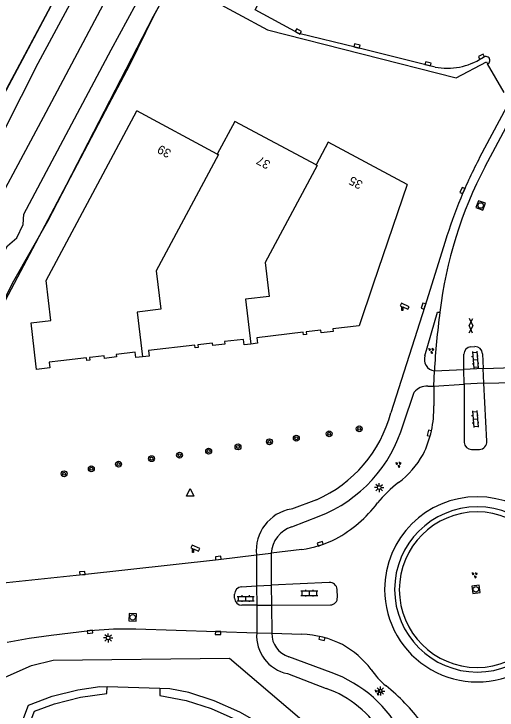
# Model space of a CAD drawing. Extents: x 136000 to 138005, y 398500 to 400500.
# Drawn here: x 136836 to 136901.5, y 398828.7 to 398923.1 of the extents above; entities that cross this region are included whole.
import ezdxf

# ---------------------------------------------------------------- set-up
doc = ezdxf.new("R2010")
doc.units = 0
for name, color, linetype in [('gg-afsc-hekwerk', 7, 'Continuous'), ('gg-afsc-muur', 7, 'Continuous'), ('gg-aspt-spoorlijn', 7, 'Continuous'), ('gg-bbg-hoofdgebouw', 7, 'Continuous'), ('gg-bbg-luifel en loopbrug', 7, 'Continuous'), ('gg-knt-verharding', 7, 'Continuous'), ('gg-knt-verharding nz', 7, 'Continuous'), ('gt-anno-plantopografie huisnummer', 7, 'Continuous'), ('gt-bbg-plantopografie pand', 7, 'Continuous'), ('gt-bbg-plantopografie tussenscheiding', 7, 'Continuous'), ('gt-grn-vlakafsluiter', 7, 'Continuous'), ('gt-symb-boom', 7, 'Continuous'), ('gt-symb-camera', 7, 'Continuous'), ('gt-symb-gesloten verharding', 7, 'Continuous'), ('gt-symb-groenvak', 7, 'Continuous'), ('gt-symb-klinker verharding', 7, 'Continuous'), ('gt-symb-kolk', 7, 'Continuous'), ('gt-symb-lichtmast', 7, 'Continuous'), ('gt-symb-rioolschacht', 7, 'Continuous'), ('gt-symb-waterafsluiter', 7, 'Continuous'), ('gx-grn-maaiveld', 7, 'Continuous')]:
    doc.layers.add(name, color=color, linetype=linetype)

# ---------------------------------------------------------------- blocks, each defined once
blk = doc.blocks.new('gt0-KOLK')
at = {"layer": 'gt-symb-kolk'}
blk.add_lwpolyline([(0, 0), (0.375, 0), (0.375, 0.4), (-0.375, 0.4), (-0.375, 0), (0, 0)], dxfattribs=at)
blk = doc.blocks.new('gt0-GRVAK')
at = {"layer": 'gt-symb-groenvak'}
for p, q in [((-0.11, 0.189), (-0.228, 0.24)), ((-0.182, 0.153), (0.088, 0.153)), ((-0.091, 0.211), (-0.156, 0.322)), ((-0.047, 0.214), (-0.047, 0.393)), ((-0.004, 0.211), (0.061, 0.322)), ((0.015, 0.189), (0.133, 0.24)), ((0.262, -0.052), (0.197, 0.059)), ((0.305, -0.049), (0.305, 0.13)), ((0.349, -0.052), (0.414, 0.059)), ((-0.245, -0.228), (-0.363, -0.177)), ((-0.318, -0.264), (-0.047, -0.264)), ((-0.226, -0.206), (-0.291, -0.095)), ((-0.183, -0.203), (-0.183, -0.024)), ((-0.139, -0.206), (-0.074, -0.095)), ((-0.12, -0.228), (-0.002, -0.177)), ((0.243, -0.074), (0.125, -0.023)), ((0.17, -0.11), (0.441, -0.11)), ((0.368, -0.074), (0.486, -0.023))]:
    blk.add_line(p, q, dxfattribs=at)
blk = doc.blocks.new('gt0-KL1')
at = {"layer": 'gt-symb-klinker verharding'}
for p, q in [((-1.15, 0.3), (1.15, 0.3)), ((-1, -0.3), (-1, 0.3)), ((-0.5, 0.3), (-0.5, 0.45)), ((0, -0.3), (0, 0.3)), ((0.5, 0.3), (0.5, 0.45)), ((1, -0.3), (1, 0.3)), ((-1.15, -0.3), (1.15, -0.3)), ((-0.5, -0.45), (-0.5, -0.3)), ((0.5, -0.45), (0.5, -0.3))]:
    blk.add_line(p, q, dxfattribs=at)
blk = doc.blocks.new('gt0-LMAST')
at = {"layer": 'gt-symb-lichtmast'}
for p, q in [((-0.182, 0.173), (-0.447, 0.438)), ((-0.005, 0.246), (-0.005, 0.621)), ((0.172, 0.173), (0.437, 0.438)), ((-0.255, -0.004), (-0.63, -0.004)), ((-0.182, -0.181), (-0.447, -0.446)), ((-0.005, -0.254), (-0.005, -0.629)), ((0.437, -0.446), (0.172, -0.181)), ((0.245, -0.004), (0.62, -0.004))]:
    blk.add_line(p, q, dxfattribs=at)
blk.add_circle((-0.005, -0.004), 0.25, dxfattribs=at)
blk = doc.blocks.new('gt0-BOOM')
at = {"layer": 'gt-symb-boom'}
for radius in [0.4, 0.2]:
    blk.add_circle((0, 0), radius, dxfattribs=at)
blk = doc.blocks.new('gt0-WAFSL')
at = {"layer": 'gt-symb-waterafsluiter'}
for p, q in [((-0.5, -0.333), (0, 0.667)), ((0, 0.667), (0.5, -0.333)), ((0.5, -0.333), (-0.5, -0.333))]:
    blk.add_line(p, q, dxfattribs=at)
blk = doc.blocks.new('gt0-CAMERA')
at = {"layer": 'gt-symb-camera'}
for points in [[(0.067, 0.484), (0.753, 0.164), (0.916, 0.514), (-0.121, 0.999), (-0.284, 0.648), (-0.067, 0.547)], [(0.067, 0.484), (0.067, 0), (-0.067, 0), (-0.067, 0.547)]]:
    blk.add_lwpolyline(points, dxfattribs=at)
blk = doc.blocks.new('gt0-RS')
at = {"layer": 'gt-symb-rioolschacht'}
blk.add_lwpolyline([(-0.5, -0.5), (0.5, -0.5), (0.5, 0.5), (-0.5, 0.5)], close=True, dxfattribs=at)
blk.add_circle((0, 0), 0.375, dxfattribs=at)
blk = doc.blocks.new('gt0-GESVH1')
at = {"layer": 'gt-symb-gesloten verharding'}
for p, q in [((-0.992, -0.261), (0.008, 0.239)), ((0.008, -0.261), (-0.992, 0.239)), ((0.008, 0.239), (1.008, -0.261)), ((1.008, 0.239), (0.008, -0.261))]:
    blk.add_line(p, q, dxfattribs=at)

msp = doc.modelspace()

# ---------------------------------------------------------------- linework, layer by layer
at = {"layer": 'gg-afsc-hekwerk'}
for points in [[(136886.658, 398982.191), (136884.579, 398978.288), (136875.926, 398962.033), (136871.745, 398953.723), (136868.719, 398948.189), (136854.945, 398922.783), (136851.692, 398916.154), (136848.863, 398910.741), (136843.166, 398899.891), (136840.56, 398894.911), (136835.962, 398886.849), (136829.444, 398874.08), (136818.601, 398853.426), (136814.841, 398846.509), (136813.03, 398842.7)], [(136875.07, 398958.852), (136858.317, 398927.488), (136870.381, 398920.926), (136895.964, 398914.416), (136900.102, 398916.579)], [(136888.625, 398766.133), (136887.936, 398764.169), (136885.03, 398755.618), (136882.621, 398747.591), (136869.718, 398742.244), (136846.435, 398794.327), (136826.837, 398829.573), (136838.413, 398834.709), (136841.348, 398835.405), (136865.272, 398835.696), (136888.196, 398816.109), (136893.274, 398792.6), (136893.639, 398789.614), (136893.703, 398786.624), (136893.212, 398783.69), (136891.635, 398774.705), (136891.545, 398774.45)]]:
    msp.add_lwpolyline(points, dxfattribs=at)
at = {"layer": 'gg-afsc-muur'}
for points in [[(136780.419, 398810.098), (136797.566, 398842.483), (136804.004, 398854.651), (136809.384, 398864.789), (136816.336, 398877.81), (136825.324, 398894.674), (136828.87, 398901.309), (136835.43, 398913.665), (136842.403, 398926.806), (136846.686, 398934.849), (136853.218, 398947.121), (136860.581, 398960.937), (136867.132, 398973.229), (136875.343, 398988.654), (136878.765, 398995.089), (136884.228, 399005.374), (136889.506, 399015.373), (136896.261, 399028.022), (136904.403, 399043.348), (136909.995, 399053.877), (136918.022, 399069.012), (136926.714, 399085.397), (136935.47, 399101.825), (136944.752, 399119.318)], [(136939.954, 399110.267), (136933.159, 399097.505), (136926.628, 399085.236), (136920.914, 399074.438), (136911.326, 399056.357), (136904, 399042.564), (136899.53, 399034.138), (136888.608, 399013.679), (136880.57, 398998.474), (136871.063, 398980.618), (136862.001, 398963.62), (136853.185, 398947.091), (136844.859, 398931.419), (136836.81, 398916.247), (136828.654, 398900.945), (136819.024, 398882.841), (136808.697, 398863.51), (136800.515, 398848.051), (136796.143, 398839.883), (136778.427, 398806.37)]]:
    msp.add_lwpolyline(points, dxfattribs=at)
at = {"layer": 'gg-aspt-spoorlijn'}
for points in [[(136622.553, 398500), (136664.078, 398578.065), (136674.827, 398598.422), (136696.748, 398639.324), (136710.533, 398665.554), (136721.382, 398685.817), (136745.23, 398730.807), (136754.197, 398747.392), (136811.589, 398855.664), (136820.42, 398872.179), (136830.73, 398891.746), (136840.377, 398909.747), (136915.906, 399052.089), (136974.655, 399162.439), (137051.585, 399307.392), (137069.69, 399341.505), (137149.146, 399491.206)], [(136618.268, 398500), (136675.992, 398608.589), (136702.438, 398658.604), (136737.237, 398723.765), (136774.152, 398793.215), (136781.129, 398806.517), (136803.835, 398849.023), (136811.994, 398864.713), (136832.506, 398903.07), (136839.297, 398916.395), (136854.789, 398945.211), (137005.023, 399227.98), (137027.455, 399269.916), (137049.085, 399310.773), (137067.689, 399345.607), (137085.765, 399379.736), (137102.043, 399410.381)]]:
    msp.add_lwpolyline(points, dxfattribs=at)
at = {"layer": 'gg-bbg-hoofdgebouw'}
msp.add_line((136855.824, 398831.586), (136848.652, 398831.81), dxfattribs=at)
for points in [[(136840.714, 398818.945), (136841.679, 398819.421), (136838.101, 398826.648), (136838.829, 398828.52), (136841.541, 398829.512), (136845.041, 398830.386), (136848.623, 398830.904), (136848.652, 398831.81)], [(136855.824, 398831.586), (136855.795, 398830.654), (136859.362, 398829.938), (136862.757, 398828.861), (136866.101, 398827.398), (136869.215, 398825.576), (136872.155, 398823.421), (136873.682, 398820.297), (136874.693, 398820.793)]]:
    msp.add_lwpolyline(points, dxfattribs=at)
at = {"layer": 'gg-bbg-luifel en loopbrug'}
for points in [[(136840.714, 398818.945), (136836.951, 398826.564), (136838.011, 398829.317), (136841.191, 398830.557), (136844.67, 398831.406), (136847.655, 398831.852), (136848.652, 398831.81)], [(136874.693, 398820.793), (136873.048, 398824.147), (136869.895, 398826.506), (136866.659, 398828.392), (136863.161, 398829.92), (136859.717, 398831.025), (136857.179, 398831.539), (136855.824, 398831.586)]]:
    msp.add_lwpolyline(points, dxfattribs=at)
at = {"layer": 'gg-knt-verharding'}
for p, q in [((136899.804, 398917.255), (136899.504, 398917.109)), ((136902.51, 398912.441), (136900.221, 398916.306)), ((136903.51, 398911.695), (136899.166, 398903.603)), ((136897.996, 398877.946), (136898.519, 398877.956)), ((136897.041, 398874.84), (136897.012, 398876.929)), ((136899.558, 398876.999), (136899.648, 398874.979)), ((136899.648, 398874.979), (136897.041, 398874.84)), ((136897.064, 398872.862), (136897.041, 398874.84)), ((136899.742, 398872.983), (136899.648, 398874.979)), ((136892.968, 398872.617), (136893.028, 398874.69)), ((136899.742, 398872.983), (136897.064, 398872.862)), ((136897.064, 398872.862), (136897.079, 398864.969)), ((136900.143, 398865.122), (136899.742, 398872.983)), ((136892.134, 398872.606), (136892.968, 398872.617)), ((136892.968, 398872.617), (136892.955, 398869.943)), ((136888.829, 398867.478), (136890.296, 398871.793)), ((136898.056, 398864.01), (136899.139, 398864.019)), ((136877.053, 398857.185), (136873.635, 398855.923)), ((136873.7, 398853.529), (136877.396, 398854.939)), ((136875.066, 398850.434), (136870.88, 398849.924)), ((136868.898, 398849.716), (136870.88, 398849.924)), ((136866.882, 398845.389), (136868.894, 398845.5)), ((136868.894, 398845.5), (136870.915, 398845.616)), ((136868.894, 398845.5), (136868.948, 398842.87)), ((136878.78, 398845.981), (136870.915, 398845.616)), ((136870.915, 398845.616), (136870.925, 398842.901)), ((136879.876, 398843.952), (136879.836, 398845.02)), ((136865.921, 398843.846), (136865.922, 398844.388)), ((136868.948, 398842.87), (136866.932, 398842.868)), ((136868.948, 398842.87), (136870.925, 398842.901)), ((136870.925, 398842.901), (136878.933, 398842.927)), ((136852.529, 398839.673), (136868.939, 398839.132)), ((136868.939, 398839.132), (136870.991, 398839.076)), ((136870.991, 398839.076), (136875.076, 398838.939)), ((136879.055, 398833.75), (136873.317, 398835.897)), ((136873.11, 398833.605), (136878.36, 398831.594))]:
    msp.add_line(p, q, dxfattribs=at)
for points in [[(136893.117, 398915.882), (136882.487, 398918.535), (136874.645, 398920.443), (136868.716, 398923.658), (136875.682, 398936.779)], [(136894.498, 398892.218), (136891.752, 398883.394), (136887.127, 398868.987)], [(136891.757, 398876.72), (136893.453, 398882.654), (136893.785, 398882.628)], [(136834.152, 398845.86), (136845.325, 398847.029), (136863.747, 398849.092), (136868.898, 398849.716)], [(136835.089, 398837.884), (136838.079, 398838.418), (136841.064, 398838.832), (136846.309, 398839.47), (136849.519, 398839.687), (136852.529, 398839.673)]]:
    msp.add_lwpolyline(points, dxfattribs=at)
for centre, radius, start, end in [((136900.035, 398916.791), 0.519, 290.96042, 116.48191), ((136894.776, 398924.483), 8.759, 259.08156, 302.66754), ((136961.331, 398871.406), 70.008, 152.61904, 157.57694), ((136960.011, 398871.995), 68.563, 157.61098, 162.84499), ((136991.519, 398869.303), 98.638, 172.23597, 176.86906), ((136898.088, 398876.872), 1.078, 94.90598, 176.98367), ((136898.531, 398876.926), 1.03, 4.05542, 90.6496), ((136893.188, 398876.203), 1.521, 160.13387, 263.96819), ((136892.096, 398870.207), 2.399, 89.10017, 138.62218), ((136879.163, 398869.528), 13.799, 333.29142, 1.72432), ((136869.799, 398873.578), 17.926, 293.87083, 345.16208), ((136870.401, 398872.799), 19.18, 291.38799, 343.89519), ((136898.064, 398864.995), 0.986, 181.54016, 269.52522), ((136899.102, 398865.061), 1.043, 272.02284, 3.35743), ((136881.403, 398868.788), 11.47, 306.10529, 331.56338), ((136897.587, 398847.054), 15.629, 127.08968, 141.64123), ((136871.67, 398866.969), 17.059, 297.87771, 323.21024), ((136898.85, 398845.028), 12.561, 0.00912, 180.00456), ((136874.575, 398850.294), 5.707, 99.48436, 185.81602), ((136898.844, 398845.02), 11.202, 0, 180), ((136898.825, 398844.99), 10.546, 0, 180), ((136875.001, 398849.606), 4.133, 108.34292, 175.58872), ((136873.167, 398864.342), 14.037, 277.77347, 297.49063), ((136878.837, 398844.982), 1, 2.14947, 93.24377), ((136866.95, 398844.363), 1.028, 93.78354, 178.61196), ((136898.85, 398845.028), 12.561, 180.00456, 0.00912), ((136898.844, 398845.02), 11.202, 180, 0), ((136898.825, 398844.99), 10.546, 180, 0), ((136866.962, 398843.911), 1.043, 183.57103, 268.33002), ((136878.932, 398843.874), 0.947, 270.06988, 4.70201), ((136874.163, 398838.737), 5.239, 175.67873, 258.40199), ((136874.23, 398839.006), 3.24, 178.75535, 253.62877), ((136874.735, 398826.196), 12.748, 62.78149, 88.46928), ((136874.609, 398826.728), 12.337, 37.14578, 61.12794), ((136893.517, 398840.353), 10.976, 214.23482, 230.08849), ((136873.146, 398817.341), 17.44, 26.29502, 70.19632), ((136873.594, 398818.025), 14.382, 30.24543, 70.64567), ((136869.539, 398810.655), 27.196, 36.8759, 51.48351)]:
    msp.add_arc(centre, radius, start, end, dxfattribs=at)
at = {"layer": 'gg-knt-verharding nz'}
for p, q in [((136899.902, 398902.374), (136905.984, 398913.788)), ((136893.028, 398874.69), (136897.041, 398874.84)), ((136899.648, 398874.979), (136904.143, 398875.157)), ((136892.968, 398872.617), (136897.064, 398872.862)), ((136899.742, 398872.983), (136904.254, 398873.121)), ((136868.898, 398849.716), (136868.894, 398845.5)), ((136870.88, 398849.924), (136870.915, 398845.616)), ((136868.948, 398842.87), (136868.939, 398839.132)), ((136870.925, 398842.901), (136870.991, 398839.076))]:
    msp.add_line(p, q, dxfattribs=at)
msp.add_arc((136950.516, 398875.874), 57.132, 152.36485, 173.21084, dxfattribs=at)
at = {"layer": 'gt-bbg-plantopografie pand'}
msp.add_line((136863.598, 398904.084), (136852.687, 398909.922), dxfattribs=at)
for points in [[(136840.797, 398875.835), (136840.886, 398875.085), (136839.098, 398874.874), (136839.011, 398875.618), (136838.352, 398881.2), (136841.023, 398881.515), (136840.384, 398886.929), (136852.687, 398909.922)], [(136876.981, 398902.6), (136865.959, 398908.497), (136863.598, 398904.084)], [(136889.357, 398899.953), (136878.635, 398905.691), (136876.981, 398902.6)]]:
    msp.add_lwpolyline(points, dxfattribs=at)
at = {"layer": 'gt-bbg-plantopografie tussenscheiding'}
for points in [[(136863.598, 398904.084), (136863.753, 398904.002), (136855.322, 398888.246), (136855.939, 398883.024), (136852.732, 398882.645), (136853.449, 398876.567)], [(136876.981, 398902.6), (136877.135, 398902.518), (136870.091, 398889.353), (136870.634, 398884.758), (136867.43, 398884.38), (136868.147, 398878.302)], [(136889.357, 398899.953), (136884.737, 398886.423), (136884.738, 398886.423), (136882.817, 398880.795), (136879.281, 398880.377), (136879.322, 398880.024), (136877.684, 398879.83), (136877.642, 398880.184), (136875.656, 398879.949), (136875.697, 398879.596), (136875.3, 398879.549), (136875.258, 398879.903), (136868.952, 398879.158), (136869.041, 398878.408), (136868.147, 398878.302)], [(136868.147, 398878.302), (136867.253, 398878.197), (136867.165, 398878.947), (136864.583, 398878.643), (136864.624, 398878.289), (136862.986, 398878.096), (136862.944, 398878.449), (136860.958, 398878.215), (136860.999, 398877.861), (136860.602, 398877.814), (136860.56, 398878.168), (136854.254, 398877.424), (136854.343, 398876.673), (136853.449, 398876.567)], [(136853.449, 398876.567), (136852.555, 398876.462), (136852.467, 398877.213), (136849.885, 398876.908), (136849.926, 398876.554), (136848.288, 398876.361), (136848.246, 398876.714), (136846.725, 398876.535), (136846.26, 398876.48), (136846.301, 398876.127), (136845.904, 398876.08), (136845.862, 398876.433), (136842.384, 398876.023), (136840.797, 398875.835)]]:
    msp.add_lwpolyline(points, dxfattribs=at)
at = {"layer": 'gt-grn-vlakafsluiter'}
msp.add_line((136900.102, 398916.579), (136900.221, 398916.306), dxfattribs=at)
at = {"layer": 'gx-grn-maaiveld'}
for points in [[(136809.831, 398843.919), (136818.527, 398860.524), (136821.033, 398865.152), (136823.722, 398870.404), (136835.128, 398891.61), (136836.392, 398892.727), (136837.288, 398894.51), (136837.353, 398895.941), (136849.188, 398918.235), (136858.227, 398934.888), (136860.006, 398937.445), (136861.001, 398939.226), (136861.53, 398941.204), (136871.062, 398959.582), (136883.285, 398982.465), (136885.271, 398984.663), (136887.292, 398988.705), (136888.194, 398991.106), (136889.746, 398993.187), (136891.019, 398995.491)], [(136809.831, 398843.919), (136814.841, 398846.509), (136822.155, 398860.16), (136829.444, 398874.08), (136843.166, 398899.891), (136854.945, 398922.783), (136866.202, 398943.131), (136873.989, 398957.539)]]:
    msp.add_lwpolyline(points, dxfattribs=at)

# ---------------------------------------------------------------- block references
at = {"layer": 'gt-symb-boom'}
for p in [(136882.847, 398866.81), (136878.766, 398866.135), (136870.659, 398865.055), (136874.312, 398865.535), (136866.407, 398864.35), (136858.475, 398863.227), (136862.42, 398863.785), (136850.204, 398862.022), (136854.681, 398862.759), (136846.511, 398861.392), (136842.823, 398860.718)]:
    msp.add_blockref('gt0-BOOM', p, dxfattribs=at)
at = {"layer": 'gt-symb-camera'}
for p in [(136888.681, 398882.86), (136860.29, 398850.038)]:
    msp.add_blockref('gt0-CAMERA', p, dxfattribs=at)
at = {"layer": 'gt-symb-gesloten verharding', "rotation": -91.31757062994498}
msp.add_blockref('gt0-GESVH1', (136897.992, 398880.806), dxfattribs=at)
at = {"layer": 'gt-symb-groenvak'}
for p, rotation in [((136892.617, 398877.474), -70.91275549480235), ((136888.168, 398862.016), -70.91275549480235), ((136898.504, 398847.038), -70.9127554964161), ((136885.344, 398831.126), -70.91275549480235)]:
    msp.add_blockref('gt0-GRVAK', p, dxfattribs=dict(at, rotation=rotation))
at = {"layer": 'gt-symb-klinker verharding'}
for p, rotation in [((136898.573, 398876.176), -85.46947943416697), ((136898.573, 398868.136), -85.46947943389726), ((136876.085, 398844.517), -0.1718868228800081), ((136867.453, 398843.778), -0.1718868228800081)]:
    msp.add_blockref('gt0-KL1', p, dxfattribs=dict(at, rotation=rotation))
at = {"layer": 'gt-symb-kolk'}
for p, rotation in [((136874.475, 398920.545), -31.070328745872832), ((136882.487, 398918.535), -14.061688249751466), ((136899.504, 398917.109), 25.987601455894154), ((136892.123, 398916.121), -13.513625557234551), ((136897.013, 398899.055), 66.79388541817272), ((136891.752, 398883.394), 72.72457972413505), ((136892.549, 398866.18), 75.93596328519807), ((136877.614, 398851.028), 18.489326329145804), ((136863.747, 398849.092), 6.371822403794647), ((136845.325, 398847.029), 5.967037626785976), ((136846.309, 398839.47), -173.05258933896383), ((136863.705, 398839.314), 178.05074587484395), ((136877.839, 398838.56), 165.8803970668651)]:
    msp.add_blockref('gt0-KOLK', p, dxfattribs=dict(at, rotation=rotation))
at = {"layer": 'gt-symb-lichtmast'}
for p in [(136885.557, 398858.835), (136848.793, 398838.443), (136885.71, 398831.248)]:
    msp.add_blockref('gt0-LMAST', p, dxfattribs=at)
at = {"layer": 'gt-symb-rioolschacht'}
for p, rotation in [((136899.305, 398897.107), -110.091349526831), ((136898.656, 398845.035), -82.29934460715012), ((136852.122, 398841.236), -3.3260736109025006)]:
    msp.add_blockref('gt0-RS', p, dxfattribs=dict(at, rotation=rotation))
at = {"layer": 'gt-symb-waterafsluiter'}
msp.add_blockref('gt0-WAFSL', (136859.907, 398858.027), dxfattribs=at)

# ---------------------------------------------------------------- texts
at = {"layer": 'gt-anno-plantopografie huisnummer'}
for s, p in [('39', (136857.462, 398904.532)), ('37', (136870.908, 398903.015)), ('35', (136883.433, 398900.288))]:
    msp.add_text(s, height=1.2, rotation=151.84681, dxfattribs=at).set_placement(p)

doc.saveas('drawing.dxf')
